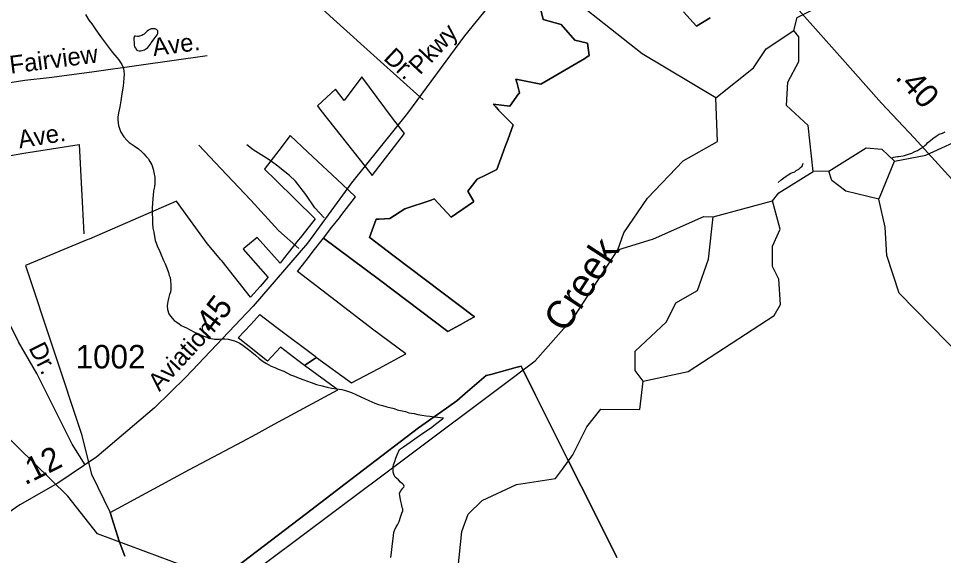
# Model space of a CAD drawing. Extents: x 2001466 to 2224147, y 644118 to 847247.
# Drawn here: x 2051927 to 2056856, y 754438 to 757297 of the extents above; entities that cross this region are included whole.
import ezdxf

# ---------------------------------------------------------------- set-up
doc = ezdxf.new("R2010")
doc.units = 0
for name, color, linetype in [('Exist Boundary Political City Limit New', 7, 'Continuous'), ('Exist Boundary Political City Limit New Hole', 7, 'Continuous'), ('Exist Hydrographic Creek Single Shore', 7, 'Continuous'), ('Exist Hydrographic Creek Single Shore Label', 7, 'Continuous'), ('Exist Hydrographic Misc Water Feature', 7, 'Continuous'), ('Exist Road Non-System Type 51', 7, 'Continuous'), ('Exist Road Non-System Type 51 Label', 7, 'Continuous'), ('Exist Road Secondary Mileage Hundredths English Label', 7, 'Continuous'), ('Exist Road Secondary Type 51 Attributed', 7, 'Continuous'), ('Exist Road Secondary Type 51 Label', 7, 'Continuous'), ('Exist Road Secondary Type 51 Number Label', 7, 'Continuous'), ('Map Preparation Boundary City Limit Buffer Line', 7, 'Continuous')]:
    doc.layers.add(name, color=color, linetype=linetype)

msp = doc.modelspace()

# ---------------------------------------------------------------- linework, layer by layer
at = {"layer": 'Exist Boundary Political City Limit New'}
for points in [[(2053553.1, 756128.6), (2053851.5, 755905.9), (2054214.8, 755631.1), (2054281.2, 755666.3), (2054329.6, 755693.8), (2054357.6, 755709.7), (2053922.6, 756037), (2053800.9, 756129.2), (2053799.8, 756130), (2053797.8, 756131.5), (2053832.9, 756228.6), (2053849.4, 756229.4), (2053906.2, 756232.2), (2053985, 756283.5), (2054125.6, 756330.9), (2054142.2, 756336.4), (2054232.6, 756239.9), (2054351.8, 756321.8), (2054352.5, 756322.3), (2054353.6, 756323.1), (2054323.8, 756374.2), (2054323.1, 756375.2), (2054321.2, 756378.5), (2054370.4, 756442.3), (2054415.1, 756463.7), (2054476, 756492.7), (2054511.9, 756591.4), (2054520.5, 756615.2), (2054533.6, 756651.2), (2054562.4, 756730.4), (2054485.4, 756810.2), (2054484.9, 756810.9), (2054471.6, 756824.6), (2054455.8, 756841), (2054545.1, 756830.4), (2054592.1, 756895.4), (2054593.1, 756896.7), (2054596.9, 756901.9), (2054583.9, 756951.8), (2054577.8, 756975), (2054709.9, 756947.3), (2054944.1, 757085.3), (2054959.4, 757094.3), (2054960.8, 757095.1), (2054968.5, 757099.7), (2054958.9, 757165.2), (2054890.8, 757182.1), (2054818.5, 757264.9), (2054721.9, 757292), (2054705, 757365.1)], [(2055471.2, 757333.6), (2055539.8, 757257.2), (2055611.6, 757301.4)], [(2053514.8, 755493.1), (2053701.8, 755357.5), (2053847, 755433.8), (2053991.2, 755512), (2053812.9, 755642.8), (2053620.2, 755792.1), (2053414, 755950.1), (2053459.9, 756008.7), (2053505.1, 756066.9), (2053553.1, 756128.6)], [(2053451.5, 755449.4), (2053450.4, 755450.2), (2053414.9, 755477.2), (2053323.6, 755547.9), (2053253.2, 755473.4), (2053149.8, 755556.2), (2053098.5, 755597.1), (2053165.5, 755668.8), (2053214, 755720.7), (2053303.1, 755652)], [(2053303.1, 755652), (2053507.4, 755498.6), (2053514.8, 755493.1)], [(2053451.5, 755449.4), (2053512.2, 755491), (2053514.8, 755493.1)], [(2053514.8, 755493.1), (2053512.2, 755491), (2053451.5, 755449.4)], [(2052415.2, 754667.8), (2052837.8, 754895.1), (2053121.1, 755045.6), (2053193, 755084.2), (2053289.5, 755136.7), (2053629.1, 755319.4), (2053451.5, 755449.4)], [(2055115.9, 754427.1), (2054996, 754666.6), (2054855, 754947.6), (2054682.5, 755292.3), (2054610.9, 755435.3), (2054605.1, 755446.9), (2054576.5, 755439), (2054443.6, 755402.2), (2054419.6, 755395.6), (2054307.9, 755299.9), (2054262.8, 755261.2), (2054177.5, 755201.6), (2054058.9, 755118.6), (2053667.8, 754819), (2053461, 754661.6), (2052970, 754287.9)], [(2052493.2, 754434.2), (2052463.5, 754515.2), (2052415.2, 754667.8)]]:
    msp.add_lwpolyline(points, dxfattribs=at)
at = {"layer": 'Exist Boundary Political City Limit New Hole'}
msp.add_lwpolyline([(2053756, 756987.6), (2053662.2, 756861.2), (2053616.5, 756921.9), (2053520.1, 756832.2), (2053538.6, 756807.7), (2053747.9, 756542.7), (2053811.9, 756461.9), (2053984.4, 756685.8), (2053919.9, 756766.1), (2053756, 756987.6)], dxfattribs=at)
at = {"layer": 'Exist Hydrographic Creek Single Shore'}
for points in [[(2056059.1, 757233.8), (2056076.1, 757302.3), (2056734.1, 757636.6), (2056858, 757827.7), (2056916, 757842.9)], [(2055643, 756874.8), (2055843, 757034.8), (2055910, 757135.1), (2056059.1, 757233.8)], [(2055120.2, 756065.2), (2055153, 756156.4), (2055278, 756340.9), (2055469.2, 756540.4), (2055652.1, 756641.7), (2055643, 756874.8)], [(2054493.9, 755334.4), (2054680.1, 755473.9), (2054888, 755709.1), (2055120.2, 756065.2)], [(2053080.6, 754291.1), (2053107.2, 754295.3), (2054493.9, 755334.4)]]:
    msp.add_lwpolyline(points, dxfattribs=at)
at = {"layer": 'Exist Hydrographic Misc Water Feature'}
for p, q in [((2056517.7, 756351.5), (2056594.1, 756537.1)), ((2056244, 756485.2), (2056161, 756483.6)), ((2056511, 756335.4), (2056517.7, 756351.5)), ((2055628.1, 756241.9), (2055944.1, 756327.3))]:
    msp.add_line(p, q, dxfattribs=at)
for points in [[(2055643, 756874.8), (2055251, 757109.2), (2054718.4, 757530.5)], [(2052283.9, 757318.7), (2052301.7, 757288.8), (2052317.9, 757268.5), (2052336.2, 757242.6), (2052352.2, 757218.6), (2052370.2, 757194.8), (2052386.2, 757172.9), (2052402.4, 757152.6), (2052412.4, 757136.9), (2052428.2, 757116.6), (2052452, 757089.1), (2052460.6, 757078.8), (2052478.5, 757053.1), (2052484.2, 757037.2), (2052488.5, 757019.1), (2052490.6, 757000.9), (2052488.5, 756978.9), (2052486.5, 756958.9), (2052484.6, 756936.9), (2052478.7, 756896.8), (2052472.7, 756858.8), (2052466.6, 756826.8), (2052460.8, 756794.8), (2052456.7, 756772.8), (2052456.9, 756758.9), (2052459, 756740.8), (2052461, 756727.1), (2052467, 756707.1), (2052473.1, 756692.8), (2052489.3, 756666.8), (2052504.9, 756649), (2052517.4, 756637), (2052543.3, 756618.9), (2052567.5, 756603), (2052585.3, 756587.4), (2052594.9, 756577.3), (2052607.2, 756563.3), (2052617.5, 756551.2), (2052627.5, 756535.1), (2052637.4, 756517.4), (2052645.6, 756495.5), (2052649.3, 756477.4), (2052653.4, 756453.3), (2052653.6, 756421.2), (2052651.5, 756401.3), (2052647.4, 756379.2), (2052645.6, 756355.5), (2052643.7, 756339.2), (2052641.7, 756311.5), (2052639.6, 756289.4)], [(2052622.4, 757149.3), (2052630.2, 757161), (2052634.3, 757167.3), (2052645.8, 757183.4), (2052653.8, 757195.2), (2052661.8, 757205.3), (2052666.3, 757211.2), (2052669.8, 757217.1), (2052670, 757221.2), (2052669.8, 757225.2), (2052670, 757231.3), (2052665.9, 757235.1), (2052662, 757239.4), (2052655.8, 757243.1), (2052648.2, 757243.1), (2052641.9, 757243.2), (2052633.7, 757243.2), (2052626.3, 757239.1), (2052620.2, 757235.2), (2052612.4, 757229.1), (2052608.3, 757225.3), (2052602.1, 757219.3), (2052596.4, 757214.8), (2052590.2, 757211), (2052583.9, 757207), (2052578.1, 757205.1), (2052571.8, 757203.2), (2052566, 757201.2), (2052562.1, 757201), (2052550, 757202.8), (2052546.3, 757203), (2052543.9, 757198.9), (2052542, 757193.1), (2052542, 757187), (2052542.2, 757180.9), (2052544.3, 757172.9), (2052544.3, 757165.2), (2052544.1, 757157.1), (2052546.3, 757147), (2052550, 757139.1), (2052552.5, 757135.1), (2052558.2, 757129), (2052562.1, 757127.1), (2052570.3, 757125.1), (2052577.9, 757125.1), (2052585.9, 757127.2), (2052598, 757131), (2052604.2, 757135), (2052616.3, 757143.3), (2052622.4, 757149.3)], [(2056161, 756483.6), (2056135, 756726.9), (2056019.1, 756834.3), (2056027.1, 756958.8), (2056085.1, 757069.2), (2056084.1, 757200.4), (2056059.1, 757233.8)], [(2056594.1, 756537.1), (2056761, 756569.8), (2056994.1, 756676.6), (2057043.1, 756911.8), (2057168, 757060.1), (2057268.1, 757104), (2057392.9, 757062.1), (2057443, 756995.5), (2057468, 756870.3), (2057543, 756796.5), (2057643.1, 756837.1), (2057676.1, 756928.3), (2057818, 757046.9), (2057843, 757121.8)], [(2052438, 754520.2), (2052348.1, 754553.6), (2052190.2, 754753.7), (2051655.2, 755276.5), (2051522.1, 755351.4), (2051314.2, 755408.2), (2051180.1, 755542.1), (2051080, 755724.6), (2050796, 756015.9), (2050587.1, 756407.3), (2050578, 756466.6), (2050353.1, 756717.2), (2050169.2, 757016.3), (2050140.8, 757079.4)], [(2056582.6, 756554.7), (2056590.4, 756558.8), (2056600.4, 756560.5), (2056610.7, 756562.6), (2056616.6, 756562.5), (2056628.7, 756564.7), (2056640.6, 756566.6), (2056648.6, 756568.6), (2056668.3, 756575), (2056686.7, 756580.7), (2056702.5, 756588.9), (2056716.3, 756594.9), (2056732.5, 756605), (2056746.4, 756613), (2056756.3, 756620.9), (2056764.5, 756629), (2056772.7, 756637.1), (2056786.6, 756647.1), (2056798.3, 756659.1), (2056816.5, 756670.9), (2056832.3, 756681.1), (2056850.2, 756686.9), (2056864.5, 756693.3)], [(2056244, 756485.2), (2056444, 756609.1), (2056527, 756600.8), (2056594.1, 756537.1)], [(2055975, 756423.3), (2055991, 756437.5), (2056004.7, 756449.6), (2056016.8, 756457.6), (2056028.7, 756465.5), (2056042.9, 756473.5), (2056050.7, 756477.6), (2056063, 756481.8), (2056070.6, 756487.5), (2056084.7, 756495.5), (2056094.6, 756503.8), (2056102.8, 756511.9), (2056104.6, 756515.6), (2056108.7, 756527.6)], [(2055944.1, 756327.3), (2055978.1, 756369.3), (2056161, 756483.6)], [(2056511, 756335.4), (2056336.1, 756378.3), (2056261.1, 756435.6), (2056244, 756485.2)], [(2057180.2, 754448.1), (2057131.1, 754613.3), (2057155.1, 755246), (2057130.1, 755312.2), (2056620.1, 755834.4), (2056553.1, 756036), (2056545.1, 756187), (2056511, 756335.4)], [(2052639.6, 756289.4), (2052639.8, 756257.4), (2052641.9, 756233.2), (2052641.7, 756207.2), (2052643.7, 756181.3), (2052648.2, 756159.2), (2052656.2, 756115.4), (2052662.2, 756097.4), (2052668.3, 756081.5), (2052676.3, 756065.3), (2052683.9, 756047.5), (2052700.1, 756009.7), (2052708.1, 755991.5), (2052720.2, 755963.7), (2052726.6, 755945.7), (2052730.7, 755929.6), (2052734.6, 755917.7), (2052736.6, 755901.5), (2052738.3, 755881.8), (2052738.7, 755855.4), (2052736.4, 755839.5), (2052732.7, 755827.5), (2052727, 755805.7), (2052722.7, 755789.7), (2052720.4, 755779.5), (2052719, 755767.5), (2052720.6, 755747.8), (2052728.8, 755725.5), (2052736.8, 755711.7), (2052756.9, 755689.6), (2052781.1, 755673.7), (2052794.7, 755663.5), (2052826.8, 755647.7), (2052838.9, 755641.8), (2052865.2, 755627.7), (2052889.2, 755616), (2052909.1, 755608.1), (2052925.1, 755602), (2052942.7, 755596.1), (2052971.2, 755590.1), (2052997, 755590.3), (2053013, 755592.3), (2053027.2, 755592.2), (2053045, 755590.3), (2053079.1, 755580.2), (2053107.4, 755568.3), (2053124.8, 755556.3), (2053153.1, 755534.5), (2053171.1, 755520.5), (2053189.4, 755504.3), (2053209.3, 755486.7), (2053231.2, 755470.8), (2053249.3, 755460.7), (2053273.2, 755446.6), (2053293.1, 755438.7), (2053311.4, 755430.6), (2053341.1, 755418.8), (2053377.2, 755400.8), (2053397.3, 755392.9), (2053423.1, 755382.8), (2053447.5, 755373.1), (2053487.1, 755358.9), (2053515.2, 755349), (2053545.4, 755341.2), (2053571.2, 755335.2), (2053595.4, 755329.1), (2053621.4, 755325.2), (2053649.7, 755321.3), (2053675.4, 755315.3), (2053701.4, 755305.4), (2053725.4, 755295.6), (2053751.4, 755283.6), (2053771.3, 755273.6), (2053793.5, 755263.8), (2053809.7, 755255.7), (2053825.7, 755249.6), (2053845.5, 755241.7), (2053867.5, 755235.9), (2053889.4, 755229.8), (2053929.4, 755220), (2053945.4, 755213.9), (2053989.7, 755204), (2054007.3, 755198.1), (2054035.6, 755194.2), (2054055.5, 755188.4), (2054075.6, 755186.1), (2054099.4, 755182.1), (2054119.5, 755180.3), (2054143.5, 755176.2), (2054191.5, 755170.6)], [(2055255.1, 755366.9), (2055496, 755417.8), (2055954.1, 755716.8), (2055987.1, 755775.2), (2055978.1, 755909.9), (2055945.1, 755976.2), (2055945.1, 756084.4), (2055986.1, 756175.5), (2055944.1, 756327.3)], [(2055120.2, 756065.2), (2055311.1, 756123.7), (2055578, 756242.8), (2055628.1, 756241.9)], [(2055255.1, 755366.9), (2055213, 755423.6), (2055213, 755525.3), (2055379.1, 755682.6), (2055429, 755783.3), (2055545, 755849.9), (2055603, 756016), (2055628.1, 756241.9)], [(2054825.7, 754898.5), (2054881.1, 754974.3), (2054955.1, 755123.7), (2055030.1, 755217.3), (2055238.1, 755216.3), (2055255.1, 755366.9)], [(2053957.7, 755002), (2053977.8, 755016), (2054013.7, 755042.2), (2054052, 755068), (2054091.6, 755096.1), (2054121.8, 755116.2), (2054155.8, 755142.3), (2054185.7, 755166.6), (2054191.5, 755170.6)], [(2053911.4, 754428.1), (2053916.7, 754467.9), (2053918.8, 754487.8), (2053922.9, 754528.2), (2053926.5, 754560.1), (2053930.6, 754572), (2053938.8, 754589.9), (2053946.6, 754602), (2053954.8, 754619.9), (2053962.8, 754642.2), (2053970.6, 754664.1), (2053974.3, 754676.1), (2053974.3, 754685.9), (2053972.3, 754693.9), (2053968.4, 754714), (2053964.3, 754728), (2053962.2, 754736), (2053958.3, 754756.1), (2053958.1, 754769.9), (2053964.5, 754781.9), (2053970.4, 754789.9), (2053974.3, 754796.2), (2053980.1, 754802.3), (2053982.3, 754808), (2053980.5, 754811.9), (2053974.3, 754818.1), (2053962.2, 754828), (2053952.4, 754840.1), (2053942.3, 754848.1), (2053934.1, 754855.9), (2053928.2, 754866.1), (2053924.1, 754882.1), (2053924.3, 754893.9), (2053924.1, 754909.7), (2053926.1, 754920), (2053932.3, 754938.1), (2053938, 754955.8), (2053944.2, 754974), (2053957.7, 755002)], [(2054948.5, 752360.7), (2054868.1, 752566.3), (2054876.1, 752690.8), (2054926, 752801.4), (2054901.2, 753107), (2054667, 753498.9), (2054424, 753733.5), (2054240.1, 754081.9), (2054290.1, 754566.4), (2054323.1, 754657.6), (2054398.2, 754731.6), (2054581.1, 754816.4), (2054789, 754848.2), (2054825.7, 754898.5)], [(2053015.1, 754280.8), (2052974.1, 754321), (2052438, 754520.2)]]:
    msp.add_lwpolyline(points, dxfattribs=at)
at = {"layer": 'Exist Road Non-System Type 51'}
for points in [[(2053121.2, 757570.7), (2053135.1, 757580.7), (2053186.2, 757599), (2053220.1, 757603.3), (2053245.9, 757597.8), (2053325, 757549.8), (2053425.5, 757459.7), (2053605.5, 757294.3), (2053837.8, 757084.8), (2054082.7, 756864.9)], [(2051775.6, 756549.6), (2051775.6, 756674.6), (2051773.5, 756799.6), (2051771.3, 756857.7), (2051773.5, 756896.5), (2051784.3, 756915.9), (2051805.8, 756935.3), (2051827.3, 756948.2), (2051848.9, 756950.4), (2051894.1, 756959), (2051960.8, 756969.8), (2052090, 756982.7), (2052318.3, 757012.9), (2052568.5, 757049.5), (2052932.4, 757101.2)], [(2051775.6, 756549.6), (2051855.3, 756562.5), (2051956.5, 756579.8), (2052251.5, 756627.2), (2052275.9, 756151)], [(2053556, 756236.5), (2053507.1, 756289.5), (2053458.5, 756360.5), (2053404, 756431.6), (2053370.6, 756462.3), (2053301.7, 756515.7), (2053262.3, 756544.5), (2053177.4, 756598.3), (2053143.9, 756625)], [(2053421.7, 756072.9), (2053312.7, 756168.4), (2053166, 756329.4), (2053005.5, 756498.7), (2052888, 756623.1)], [(2052283.4, 754921.6), (2052213.2, 755030.5), (2052025.9, 755407.6), (2051926.8, 755575.7), (2051836.3, 755760.5), (2051788.7, 755879.5), (2051733.5, 756016.7), (2051697.9, 756129.4)]]:
    msp.add_lwpolyline(points, dxfattribs=at)
at = {"layer": 'Exist Road Secondary Type 51 Attributed'}
for points in [[(2055007.4, 758203.5), (2054894.7, 758014.2), (2054653.3, 757635.8), (2054304.1, 757205), (2053999.9, 756792.7), (2053702.2, 756423.1), (2053467.2, 756101), (2053177.5, 755766), (2052818.6, 755388.3), (2052651.3, 755224.1), (2052345.5, 754963.2), (2052136.3, 754823.1), (2051933.9, 754707.9), (2051786.5, 754606.7)], [(2055007.4, 758203.5), (2055480.5, 757894.2), (2055707.2, 757741.2), (2055858.7, 757594), (2055971.3, 757471), (2056303.8, 757096.9), (2056526.1, 756846.4), (2056699.8, 756661.4), (2057082.6, 756241.6), (2057527.7, 755756.4)]]:
    msp.add_lwpolyline(points, dxfattribs=at)
at = {"layer": 'Map Preparation Boundary City Limit Buffer Line'}
for points in [[(2053553.1, 756128.6), (2053851.5, 755905.9), (2054214.8, 755631.1), (2054281.2, 755666.3), (2054329.6, 755693.8), (2054357.6, 755709.7), (2053922.6, 756037), (2053800.9, 756129.2), (2053799.8, 756130), (2053797.8, 756131.5), (2053832.9, 756228.6), (2053849.4, 756229.4), (2053906.2, 756232.2), (2053985, 756283.5), (2054125.6, 756330.9), (2054142.2, 756336.4), (2054232.6, 756239.9), (2054351.8, 756321.8), (2054352.5, 756322.3), (2054353.6, 756323.1), (2054323.8, 756374.2), (2054323.1, 756375.2), (2054321.2, 756378.5), (2054370.4, 756442.3), (2054415.1, 756463.7), (2054476, 756492.7), (2054511.9, 756591.4), (2054520.5, 756615.2), (2054533.6, 756651.2), (2054562.4, 756730.4), (2054485.4, 756810.2), (2054484.9, 756810.9), (2054471.6, 756824.6), (2054455.8, 756841), (2054545.1, 756830.4), (2054592.1, 756895.4), (2054593.1, 756896.7), (2054596.9, 756901.9), (2054583.9, 756951.8), (2054577.8, 756975), (2054709.9, 756947.3), (2054944.1, 757085.3), (2054959.4, 757094.3), (2054960.8, 757095.1), (2054968.5, 757099.7), (2054958.9, 757165.2), (2054890.8, 757182.1), (2054818.5, 757264.9), (2054721.9, 757292), (2054705, 757365.1)], [(2054705, 757365.1), (2054721.9, 757292), (2054818.5, 757264.9), (2054890.8, 757182.1), (2054958.9, 757165.2), (2054968.5, 757099.7), (2054960.8, 757095.1), (2054959.4, 757094.3), (2054944.1, 757085.3), (2054709.9, 756947.3), (2054577.8, 756975), (2054583.9, 756951.8), (2054596.9, 756901.9), (2054593.1, 756896.7), (2054592.1, 756895.4), (2054545.1, 756830.4), (2054455.8, 756841), (2054471.6, 756824.6), (2054484.9, 756810.9), (2054485.4, 756810.2), (2054562.4, 756730.4), (2054533.6, 756651.2), (2054520.5, 756615.2), (2054511.9, 756591.4), (2054476, 756492.7), (2054415.1, 756463.7), (2054370.4, 756442.3), (2054321.2, 756378.5), (2054323.1, 756375.2), (2054323.8, 756374.2), (2054353.6, 756323.1), (2054352.5, 756322.3), (2054351.8, 756321.8), (2054232.6, 756239.9), (2054142.2, 756336.4), (2054125.6, 756330.9), (2053985, 756283.5), (2053906.2, 756232.2), (2053849.4, 756229.4), (2053832.9, 756228.6), (2053797.8, 756131.5), (2053799.8, 756130), (2053800.9, 756129.2), (2053922.6, 756037), (2054357.6, 755709.7), (2054329.6, 755693.8), (2054281.2, 755666.3), (2054214.8, 755631.1), (2053851.5, 755905.9), (2053553.1, 756128.6)], [(2055471.2, 757333.6), (2055539.8, 757257.2), (2055611.6, 757301.4)], [(2055611.6, 757301.4), (2055539.8, 757257.2), (2055471.2, 757333.6)], [(2053756, 756987.6), (2053662.2, 756861.2), (2053616.5, 756921.9), (2053520.1, 756832.2), (2053538.6, 756807.7), (2053747.9, 756542.7), (2053811.9, 756461.9), (2053984.4, 756685.8), (2053919.9, 756766.1), (2053756, 756987.6)], [(2053553.1, 756128.6), (2053597.5, 756185.7), (2053637.2, 756236.7), (2053645.1, 756246.7), (2053723.1, 756347.4), (2053651.4, 756415.2), (2053468.8, 756586.2), (2053375.4, 756673.7), (2053313.8, 756594.2), (2053241.4, 756500.6), (2053237.8, 756495.9), (2053296.5, 756438.5), (2053508.5, 756231.2), (2053495.2, 756214.6), (2053429, 756131.5), (2053417.2, 756116.7), (2053338.1, 756015.3), (2053321.1, 755995.2), (2053199.6, 756131.4), (2053128.1, 756072.9), (2053124.2, 756069.8), (2053255.2, 755919.8), (2053256.2, 755918.5), (2053215.6, 755870.5), (2053163.6, 755813.5), (2053163, 755814.3), (2053012.1, 756004.4), (2053005.4, 756013), (2052931.9, 756098.7), (2052769.8, 756325.4), (2052304.4, 756123.2), (2052296.6, 756120), (2051965.6, 755981.7), (2052263.4, 755084.2), (2052296.6, 754948), (2052315.5, 754870.4), (2052415.2, 754667.8)], [(2053514.8, 755493.1), (2053701.8, 755357.5), (2053847, 755433.8), (2053991.2, 755512), (2053812.9, 755642.8), (2053620.2, 755792.1), (2053414, 755950.1), (2053459.9, 756008.7), (2053505.1, 756066.9), (2053553.1, 756128.6)], [(2053451.5, 755449.4), (2053450.4, 755450.2), (2053414.9, 755477.2), (2053323.6, 755547.9), (2053253.2, 755473.4), (2053149.8, 755556.2), (2053098.5, 755597.1), (2053165.5, 755668.8), (2053214, 755720.7), (2053303.1, 755652)], [(2053303.1, 755652), (2053507.4, 755498.6), (2053514.8, 755493.1)], [(2053451.5, 755449.4), (2053512.2, 755491), (2053514.8, 755493.1)], [(2053514.8, 755493.1), (2053512.2, 755491), (2053451.5, 755449.4)], [(2052415.2, 754667.8), (2052837.8, 754895.1), (2053121.1, 755045.6), (2053193, 755084.2), (2053289.5, 755136.7), (2053629.1, 755319.4), (2053451.5, 755449.4)], [(2055115.9, 754427.1), (2054996, 754666.6), (2054855, 754947.6), (2054682.5, 755292.3), (2054610.9, 755435.3), (2054605.1, 755446.9), (2054576.5, 755439), (2054443.6, 755402.2), (2054419.6, 755395.6), (2054307.9, 755299.9), (2054262.8, 755261.2), (2054177.5, 755201.6), (2054058.9, 755118.6), (2053667.8, 754819), (2053461, 754661.6), (2052970, 754287.9)], [(2052970, 754287.9), (2053461, 754661.6), (2053667.8, 754819), (2054058.9, 755118.6), (2054177.5, 755201.6), (2054262.8, 755261.2), (2054307.9, 755299.9), (2054419.6, 755395.6), (2054443.6, 755402.2), (2054576.5, 755439), (2054605.1, 755446.9), (2054610.9, 755435.3), (2054682.5, 755292.3), (2054855, 754947.6), (2054996, 754666.6), (2055115.9, 754427.1)], [(2052493.2, 754434.2), (2052463.5, 754515.2), (2052415.2, 754667.8)], [(2052415.2, 754667.8), (2052463.5, 754515.2), (2052493.2, 754434.2)]]:
    msp.add_lwpolyline(points, dxfattribs=at)

# ---------------------------------------------------------------- texts
at = {"layer": 'Exist Hydrographic Creek Single Shore Label'}
msp.add_text('Creek', height=150, rotation=56.904, dxfattribs=at).set_placement((2054841.3, 755617.4))
at = {"layer": 'Exist Road Non-System Type 51 Label'}
for s, rotation, p in [('Ave.', 7.6866, (2052647.4, 757096.6)), ('Fairview', 7.4442, (2051885.9, 757003)), ('Dr.', 316.6563, (2053867.3, 757081.2)), ('Ave.', 9.3338, (2051933, 756605.5)), ('Dr.', 296.9174, (2051979.3, 755543.4))]:
    msp.add_text(s, height=95, rotation=rotation, dxfattribs=at).set_placement(p)
at = {"layer": 'Exist Road Secondary Mileage Hundredths English Label'}
for s, rotation, p in [('.40', 312.0669, (2056594.5, 756981.1)), ('.45', 52.7153, (2052934.2, 755576.6)), ('.12', 26.6596, (2051962.1, 754810.7))]:
    msp.add_text(s, height=125, rotation=rotation, dxfattribs=at).set_placement(p)
at = {"layer": 'Exist Road Secondary Type 51 Label'}
for s, rotation, p in [('Pkwy', 46.9505, (2054066.4, 756993.2)), ('Aviation', 47.3693, (2052678.1, 755307.8))]:
    msp.add_text(s, height=95, rotation=rotation, dxfattribs=at).set_placement(p)
at = {"layer": 'Exist Road Secondary Type 51 Number Label'}
msp.add_text('1002', height=125, dxfattribs=at).set_placement((2052231.9, 755434.1))

doc.saveas('drawing.dxf')
